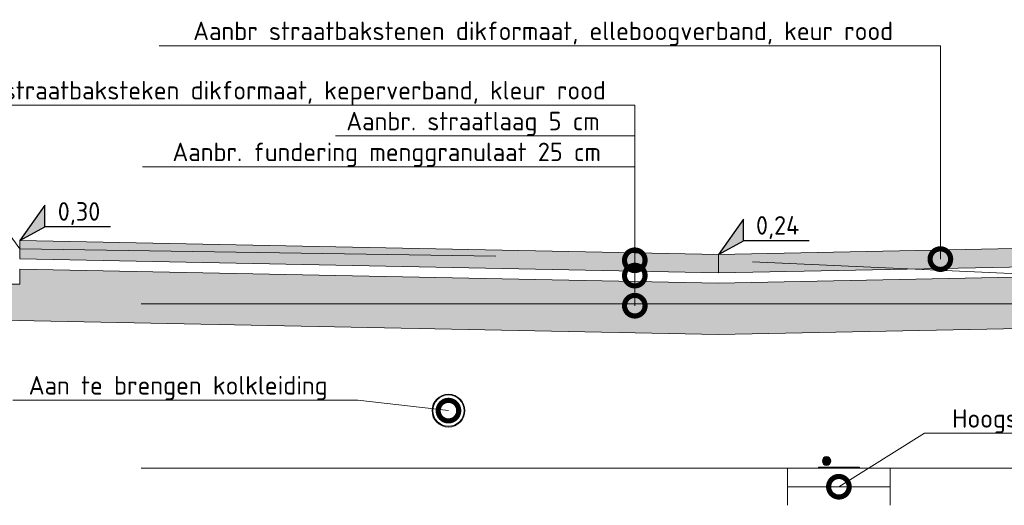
# Model space of a CAD drawing. Header units: metres. Extents: x 92403 to 95147, y 464428 to 465602.
# Tile 285 of 568: x 92438.52 to 92443.31, y 465227.3 to 465229.66. Entities that reach past the tile are written whole.
import ezdxf
from ezdxf import colors
from ezdxf.entities.mleader import LeaderData, LeaderLine
from ezdxf.enums import TextEntityAlignment as Align
from ezdxf.math import Vec2, Vec3

# ---------------------------------------------------------------- set-up
doc = ezdxf.new("R2010")
doc.units = ezdxf.units.M
for name, pattern in [('AL-NAP_LIJN', [15.25, 12, -1.5, 0.25, -1.5]), ('DASHED', [0.75, 0.5, -0.25]), ('XX-AFBREEK', [7, 4, -1, 1, -1])]:
    doc.linetypes.add(name, pattern=pattern)
doc.layers.get('0').update_dxf_attribs({"linetype": 'CONTINUOUS'})
for name, color, linetype, lineweight in [('00_VULLING', 255, 'CONTINUOUS', 5), ('B-WE-OG-HOOGTELIJN-G', 7, 'CONTINUOUS', 18), ('B-WE-VH-VERHARDING_FUNDERING-A-50', 252, 'CONTINUOUS', 18), ('X-XX-AL-AFBREEKLIJN-G', 7, 'XX-AFBREEK', 18), ('X-XX-AL-DETAIL1-G', 7, 'CONTINUOUS', 18), ('X-XX-AL-DETAIL1-T18', 7, 'CONTINUOUS', 18), ('X-XX-AL-HOOGTELABEL-S', 7, 'CONTINUOUS', 25), ('X-XX-AL-NAP-G', 7, 'AL-NAP_LIJN', 18), ('X-XX-AL-RMB - profiel', 7, 'CONTINUOUS', 9)]:
    doc.layers.add(name, color=color, linetype=linetype, lineweight=lineweight)
doc.layers.add('N-WE-RI-HWA-V', color=7, linetype='CONTINUOUS', lineweight=18, true_color=0x007bff)
doc.layers.add('N-WE-VH-VERHARDING_STRAATBAKSTEEN-DIK-ELLEBOOG-A', color=7, linetype='CONTINUOUS', lineweight=25, true_color=0xe1bfb7)
doc.styles.add('NLCS-ISO', font='NLCS-ISO.ttf')
doc.styles.add('NLCS-ISO-M50-T18', font='NLCS-ISO.ttf', dxfattribs={"height": 0.09})

# ---------------------------------------------------------------- blocks, each defined once
blk = doc.blocks.new('AFDEKPLAAT')
at = {"layer": '00_VULLING', "color": 0, "linetype": 'ByBlock'}
blk.add_lwpolyline([(-0.5, -1), (0.5, -1), (0.5, 0), (-0.5, 0)], close=True, dxfattribs=at)
at = {"layer": '00_VULLING', "color": 0, "lineweight": 0, "ltscale": 20}
blk.add_solid([(0.5, 0), (-0.5, 0), (0.5, -1), (-0.5, -1)], dxfattribs=at)
blk = doc.blocks.new('GLASVEZEL')
at = {"color": 0, "linetype": 'ByBlock'}
blk.add_circle((0, -0.5), 0.5, dxfattribs=at)
at = {"layer": '00_VULLING', "color": 0, "lineweight": 0, "ltscale": 20, "const_width": 0.5, "flags": 128}
blk.add_lwpolyline([(-0.25, -0.5, 1), (0.25, -0.5, 1)], format="xyb", close=True, dxfattribs=at)
blk = doc.blocks.new('_DotSmall')
at = {"const_width": 0.5}
blk.add_lwpolyline([(-0.0625, 0, 1), (0.0625, 0, 1)], format="xyb", close=True, dxfattribs=at)
blk = doc.blocks.new('SAL-HOOGTELABEL_02-SO')
for p, q in [((2.461, 3.435), (0, 0)), ((2.461, 1.312), (2.461, 3.435)), ((0, 0), (2.461, 1.312)), ((8.838, 1.312), (2.461, 1.312))]:
    blk.add_line(p, q)
blk.add_solid([(2.461, 3.435), (0, 0), (2.461, 1.312)])
at = {"style": 'NLCS-ISO'}
blk.add_attdef('...', text='', height=1.8, dxfattribs=at).set_placement((5.773, 2.615), align=Align.MIDDLE)

msp = doc.modelspace()

# ---------------------------------------------------------------- hatches: boundary and pattern name
at = {"layer": 'B-WE-VH-VERHARDING_FUNDERING-A-50'}
h = msp.add_hatch(dxfattribs=at)
h.set_pattern_fill('AVH-FUNDERING_GRANULAAT', color=256, scale=0.03, pattern_type=2)
h.set_pattern_definition([(0, (0.285, 0.192), (0, 0.3), [0, -0.3]), (0, (0.288, 0.087), (0, 0.3), [0, -0.3]), (0, (0.297, 0.249), (0, 0.3), [0, -0.3]), (338.1986, (0.141, 0.156), (0.900000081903, -0.29999997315), [0.0323109, -1.5832386]), (216.8699, (0.171, 0.144), (0.899999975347, 0.600000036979), [0.015, -1.485]), (130.6013, (0.159, 0.135), (1.5000001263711, -1.7999997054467), [0.0276585, -2.7382047]), (206.5651, (0.06, 0.099), (-0.299999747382, -0.30000039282), [0.0067083, -0.6641121]), (326.3099, (0.054, 0.096), (0.599999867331, -0.300000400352), [0.0108168, -1.0708488]), (108.4349, (0.063, 0.09), (-0.299999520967, 0.600000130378), [0.0094869, -0.9391965]), (225, (0.252, 0.069), (-5e-17, -0.30000009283), [0.0127278, -0.4115361]), (0, (0.243, 0.06), (0.3, 0.3), [0.018, -0.282]), (135, (0.261, 0.06), (-0.30000009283, 3e-17), [0.0127278, -0.4115361]), (251.5651, (0.216, 0.261), (0.299999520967, 0.600000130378), [0.0094869, -0.9391965]), (0, (0.213, 0.252), (0.3, 0.3), [0.015, -0.285]), (143.1301, (0.228, 0.252), (-0.899999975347, 0.600000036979), [0.015, -1.485]), (213.6901, (0.057, 0.264), (0.599999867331, 0.300000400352), [0.0108168, -1.0708488]), (341.5651, (0.048, 0.258), (-0.600000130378, 0.299999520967), [0.0189738, -0.9297096]), (126.8699, (0.066, 0.252), (0.600000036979, -0.899999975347), [0.015, -1.485]), (0, (0.144, 0.252), (0, 0.3), [0, -0.3]), (0, (0.063, 0.174), (0, 0.3), [0, -0.3]), (0, (0.147, 0.063), (0, 0.3), [0, -0.3]), (0, (0.228, 0.156), (0, 0.3), [0, -0.3]), (0, (0.141, 0.207), (0, 0.3), [0, -0.3]), (0, (0.075, 0.216), (0, 0.3), [0, -0.3]), (0, (0.102, 0.198), (0, 0.3), [0, -0.3]), (0, (0.09, 0.126), (0, 0.3), [0, -0.3]), (0, (0.018, 0.138), (0, 0.3), [0, -0.3]), (0, (0.021, 0.207), (0, 0.3), [0, -0.3]), (0, (0.012, 0.273), (0, 0.3), [0, -0.3]), (0, (0.105, 0.285), (0, 0.3), [0, -0.3]), (0, (0.171, 0.297), (0, 0.3), [0, -0.3]), (0, (0.276, 0.285), (0, 0.3), [0, -0.3]), (0, (0.204, 0.192), (0, 0.3), [0, -0.3]), (0, (0.174, 0.246), (0, 0.3), [0, -0.3]), (0, (0.198, 0.102), (0, 0.3), [0, -0.3]), (0, (0.108, 0.087), (0, 0.3), [0, -0.3]), (0, (0.198, 0.021), (0, 0.3), [0, -0.3]), (0, (0.099, 0.039), (0, 0.3), [0, -0.3]), (0, (0.003, 0.03), (0, 0.3), [0, -0.3]), (0, (0.039, 0.015), (0, 0.3), [0, -0.3]), (0, (0.042, 0.057), (0, 0.3), [0, -0.3]), (0, (0.243, 0.009), (0, 0.3), [0, -0.3]), (0, (0.279, 0.132), (0, 0.3), [0, -0.3]), (0, (0.264, 0.222), (0, 0.3), [0, -0.3]), (0, (0.126, 0.006), (0, 0.3), [0, -0.3])])
h.paths.add_polyline_path([(92438.070593, 465228.376889), (92438.015593, 465228.376889), (92438.015593, 465228.209786), (92441.915594, 465228.131811), (92444.444879, 465228.182397), (92444.444879, 465228.431796), (92444.364879, 465228.431868), (92444.065593, 465228.424861), (92444.065593, 465228.381889), (92443.915593, 465228.381889), (92443.915593, 465228.421861), (92441.915593, 465228.381861), (92438.515593, 465228.450838), (92438.515593, 465228.376889)])
at = {"layer": 'N-WE-RI-HWA-V'}
h = msp.add_hatch(color=256, dxfattribs=at)
h.dxf.hatch_style = 1
edge = h.paths.add_edge_path()
edge.add_arc((92440.602132, 465227.761889), 0.08, 0, 360)
edge = h.paths.add_edge_path(flags=16)
edge.add_arc((92440.602132, 465227.761889), 0.07619, 0, 360)
at = {"layer": 'N-WE-VH-VERHARDING_STRAATBAKSTEEN-DIK-ELLEBOOG-A', "lineweight": 0, "ltscale": 1}
h = msp.add_hatch(color=256, dxfattribs=at)
h.dxf.hatch_style = 1
h.paths.add_polyline_path([(92443.915593, 465228.471871), (92441.915593, 465228.431871), (92438.515593, 465228.499849), (92438.515593, 465228.589889), (92441.915593, 465228.521889), (92443.915593, 465228.561889)])

# ---------------------------------------------------------------- linework, layer by layer
at = {"layer": 'B-WE-OG-HOOGTELIJN-G', "color": 1, "linetype": 'DASHED', "ltscale": 5, "flags": 128}
msp.add_lwpolyline([(92423.539312, 465228.451889), (92425.059634, 465228.491889), (92426.465362, 465228.445889), (92426.576762, 465228.439889), (92426.630176, 465228.332889), (92430.389694, 465228.472889), (92433.180144, 465228.581889), (92433.221375, 465228.671889), (92433.330416, 465228.671889), (92433.629523, 465228.695889), (92434.865324, 465228.762889), (92437.756102, 465228.725889), (92438.026326, 465228.649889), (92438.307882, 465228.666889), (92438.427502, 465228.671889), (92438.515593, 465228.549889), (92441.804809, 465228.497889), (92444.668592, 465228.368889), (92444.722629, 465228.454889), (92444.822634, 465228.470889), (92448.204161, 465228.662889), (92450.606427, 465228.766889)], dxfattribs=at)
at = {"layer": 'X-XX-AL-AFBREEKLIJN-G'}
for p, q in [((92442.252132, 465227.481889), (92442.252132, 465227.301442)), ((92442.752132, 465227.481889), (92442.752132, 465227.301442))]:
    msp.add_line(p, q, dxfattribs=at)
at = {"layer": 'X-XX-AL-DETAIL1-G'}
msp.add_line((92442.752132, 465227.391665), (92442.252132, 465227.391665), dxfattribs=at)
for radius in [0.08, 0.07619]:
    msp.add_circle((92440.602132, 465227.761889), radius, dxfattribs=at)
at = {"layer": 'X-XX-AL-NAP-G', "color": 142, "flags": 128}
for points in [[(92451.106402, 465228.281889), (92422.437639, 465228.281889)], [(92451.106402, 465227.481889), (92422.437639, 465227.481889)]]:
    msp.add_lwpolyline(points, dxfattribs=at)
at = {"layer": 'X-XX-AL-RMB - profiel'}
msp.add_line((92442.252132, 465227.391665), (92442.752132, 465227.391665), dxfattribs=at)
at = {"layer": 'X-XX-AL-RMB - profiel', "flags": 128}
msp.add_lwpolyline([(92443.915593, 465228.471871), (92441.915593, 465228.431871), (92438.515593, 465228.499849), (92438.515593, 465228.589889), (92441.915593, 465228.521889), (92443.915593, 465228.561889)], close=True, dxfattribs=at)
msp.add_lwpolyline([(92441.915593, 465228.431871), (92441.915593, 465228.521889)], dxfattribs=at)
at = {"layer": 'X-XX-AL-RMB - profiel'}
msp.add_lwpolyline([(92438.070593, 465228.376889), (92438.015593, 465228.376889), (92438.015593, 465228.209786), (92441.915594, 465228.131811), (92444.444879, 465228.182397), (92444.444879, 465228.431796), (92444.364879, 465228.431868), (92444.065593, 465228.424861), (92444.065593, 465228.381889), (92443.915593, 465228.381889), (92443.915593, 465228.421861), (92441.915593, 465228.381861), (92438.515593, 465228.450838), (92438.515593, 465228.376889)], close=True, dxfattribs=at)

# ---------------------------------------------------------------- block references
at = {"color": 90, "lineweight": -3, "ltscale": 20, "xscale": -0.04, "yscale": 0.04, "zscale": 0.04}
msp.add_blockref('GLASVEZEL', (92442.442132, 465227.536889), dxfattribs=at)
at = {"color": 1, "lineweight": -3, "ltscale": 20, "xscale": -0.2, "yscale": 0.005, "zscale": 0.2}
msp.add_blockref('AFDEKPLAAT', (92442.502132, 465227.486889), dxfattribs=at)
at = {"layer": 'X-XX-AL-HOOGTELABEL-S', "xscale": 0.05000000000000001, "yscale": 0.05000000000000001, "zscale": 0.05000000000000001}
for p, values in [((92438.515593, 465228.589889), {'...': '0,30'}), ((92441.915449, 465228.522089), {'...': '0,24'})]:
    msp.add_blockref('SAL-HOOGTELABEL_02-SO', p, dxfattribs=at).add_auto_attribs(values)

# ---------------------------------------------------------------- leaders
at = {"layer": 'X-XX-AL-DETAIL1-T18'}
ml = msp.add_multileader_mtext('Standard', dxfattribs=at)
ml.set_content('{\\C256;Aanbr straatbakstenen dikformaat, elleboogverband, keur rood}', color=10, style='NLCS-ISO-M50-T18')
ml.set_leader_properties(color=256, lineweight=-1)
ml.set_arrow_properties(name='DOTSMALL')
ml.build(insert=Vec2(0, 0))
ml.multileader.update_dxf_attribs({"text_left_attachment_type": 5, "text_right_attachment_type": 5, "dogleg_length": 0.09, "arrow_head_size": 0.2})
ctx = ml.context
ctx.base_point, ctx.char_height, ctx.arrow_head_size, ctx.landing_gap_size, ctx.plane_origin = Vec3(92439.31487, 465229.537433), 0.09, 0.2, 0.045, Vec3(92442.99587, 465229.398811)
ctx.left_attachment, ctx.right_attachment = 5, 5
notes = []
notes.append((ctx, [(0, (1, 1, 0), (92442.99587, 465229.537433), (-1, 0), 0.09, [(0, [(92442.99587, 465228.498967)], 0, [])])]))
ctx.mtext.insert, ctx.mtext.flow_direction = Vec3(92439.35987, 465229.654433), 5
ml = msp.add_multileader_mtext('Standard', dxfattribs=at)
ml.set_content('\\pxi-3,l4,t4;{\\C256;Aanbr. straatbaksteken dikformaat, keperverband, kleur rood}', color=10, style='NLCS-ISO-M50-T18')
ml.set_leader_properties(color=256, lineweight=-1)
ml.set_arrow_properties(name='DOTSMALL')
ml.build(insert=Vec2(0, 0))
ml.multileader.update_dxf_attribs({"text_left_attachment_type": 5, "text_right_attachment_type": 5, "dogleg_length": 0.09, "arrow_head_size": 0.2})
ctx = ml.context
ctx.base_point, ctx.char_height, ctx.arrow_head_size, ctx.landing_gap_size, ctx.plane_origin = Vec3(92437.908934, 465229.24857), 0.09, 0.2, 0.045, Vec3(92441.508934, 465228.43647)
ctx.left_attachment, ctx.right_attachment = 5, 5
notes.append((ctx, [(0, (1, 1, 0), (92441.508934, 465229.24857), (-1, 0), 0.09, [(0, [(92441.508934, 465228.493447)], 0, [])])]))
ctx.mtext.insert, ctx.mtext.flow_direction = Vec3(92437.953934, 465229.36557), 5
ml = msp.add_multileader_mtext('Standard', dxfattribs=at)
ml.set_content('{\\C256;Aanbr. straatlaag 5 cm }', color=10, style='NLCS-ISO-M50-T18')
ml.set_leader_properties(color=256, lineweight=-1)
ml.set_arrow_properties(name='DOTSMALL')
ml.build(insert=Vec2(0, 0))
ml.multileader.update_dxf_attribs({"text_left_attachment_type": 5, "text_right_attachment_type": 5, "dogleg_length": 0.09, "arrow_head_size": 0.2})
ctx = ml.context
ctx.base_point, ctx.char_height, ctx.arrow_head_size, ctx.landing_gap_size, ctx.plane_origin = Vec3(92440.059934, 465229.09857), 0.09, 0.2, 0.045, Vec3(92441.508934, 465228.28647)
ctx.left_attachment, ctx.right_attachment = 5, 5
notes.append((ctx, [(0, (1, 1, 0), (92441.508934, 465229.09857), (-1, 0), 0.09, [(0, [(92441.508934, 465228.418886)], 0, [])])]))
ctx.mtext.insert, ctx.mtext.width, ctx.mtext.flow_direction = Vec3(92440.104934, 465229.21557), 4.0068021, 5
ml = msp.add_multileader_mtext('Standard', dxfattribs=at)
ml.set_content('{\\C256;Aanbr. fundering menggranulaat 25 cm}', color=10, style='NLCS-ISO-M50-T18')
ml.set_leader_properties(color=256, lineweight=-1)
ml.set_arrow_properties(name='DOTSMALL')
ml.build(insert=Vec2(0, 0))
ml.multileader.update_dxf_attribs({"text_left_attachment_type": 5, "text_right_attachment_type": 5, "dogleg_length": 0.09, "arrow_head_size": 0.2})
ctx = ml.context
ctx.base_point, ctx.char_height, ctx.arrow_head_size, ctx.landing_gap_size, ctx.plane_origin = Vec3(92439.213934, 465228.94857), 0.09, 0.2, 0.045, Vec3(92441.508934, 465228.13647)
ctx.left_attachment, ctx.right_attachment = 5, 5
notes.append((ctx, [(0, (1, 1, 0), (92441.508934, 465228.94857), (-1, 0), 0.09, [(0, [(92441.508934, 465228.272399)], 0, [])])]))
ctx.mtext.insert, ctx.mtext.flow_direction = Vec3(92439.258934, 465229.06557), 5
ml = msp.add_multileader_mtext('Standard', dxfattribs=at)
ml.set_content('{\\C256;Aan te brengen kolkleiding}', color=10, style='NLCS-ISO-M50-T18')
ml.set_leader_properties(color=256, lineweight=-1)
ml.set_arrow_properties(name='DOTSMALL')
ml.build(insert=Vec2(0, 0))
ml.multileader.update_dxf_attribs({"text_left_attachment_type": 5, "text_right_attachment_type": 5, "dogleg_length": 0.09, "arrow_head_size": 0.2})
ctx = ml.context
ctx.base_point, ctx.char_height, ctx.arrow_head_size, ctx.landing_gap_size, ctx.plane_origin = Vec3(92438.514585, 465227.813173), 0.09, 0.2, 0.045, Vec3(92434.611538, 465228.955944)
ctx.left_attachment, ctx.right_attachment = 5, 5
notes.append((ctx, [(0, (1, 1, 0), (92440.161585, 465227.813173), (-1, 0), 0.09, [(0, [(92440.602132, 465227.761889)], 0, [])])]))
ctx.mtext.insert, ctx.mtext.width, ctx.mtext.flow_direction = Vec3(92438.559585, 465227.930173), 3.00834132, 5
ml = msp.add_multileader_mtext('Standard', dxfattribs=at)
ml.set_content('{\\C256;Hoogspanningskabels}', color=10, style='NLCS-ISO-M50-T18')
ml.set_leader_properties(color=256, lineweight=-1)
ml.set_arrow_properties(name='DOTSMALL')
ml.build(insert=Vec2(0, 0))
ml.multileader.update_dxf_attribs({"text_left_attachment_type": 5, "text_right_attachment_type": 5, "dogleg_length": 0.09, "arrow_head_size": 0.2})
ctx = ml.context
ctx.base_point, ctx.char_height, ctx.arrow_head_size, ctx.landing_gap_size, ctx.plane_origin = Vec3(92443.008321, 465227.652042), 0.09, 0.2, 0.045, Vec3(92442.502132, 465228.291509)
ctx.left_attachment, ctx.right_attachment = 5, 5
notes.append((ctx, [(1, (1, 1, 0), (92442.918321, 465227.652042), (1, 0), 0.09, [(0, [(92442.502132, 465227.391665)], 0, [])])]))
ctx.mtext.insert, ctx.mtext.flow_direction = Vec3(92443.053321, 465227.769042), 5
for ctx, leaders in notes:
    for number, flags, end, landing, length, lines in leaders:
        leader = LeaderData()
        leader.index, (leader.has_last_leader_line, leader.has_dogleg_vector, leader.attachment_direction) = number, flags
        leader.last_leader_point, leader.dogleg_vector, leader.dogleg_length = Vec3(end), Vec3(landing), length
        for number, points, colour, breaks in lines:
            line = LeaderLine()
            line.index, line.vertices, line.color, line.breaks = number, Vec3.list(points), colors.encode_raw_color(colour), breaks
            leader.lines.append(line)
        ctx.leaders.append(leader)

doc.saveas('drawing.dxf')
